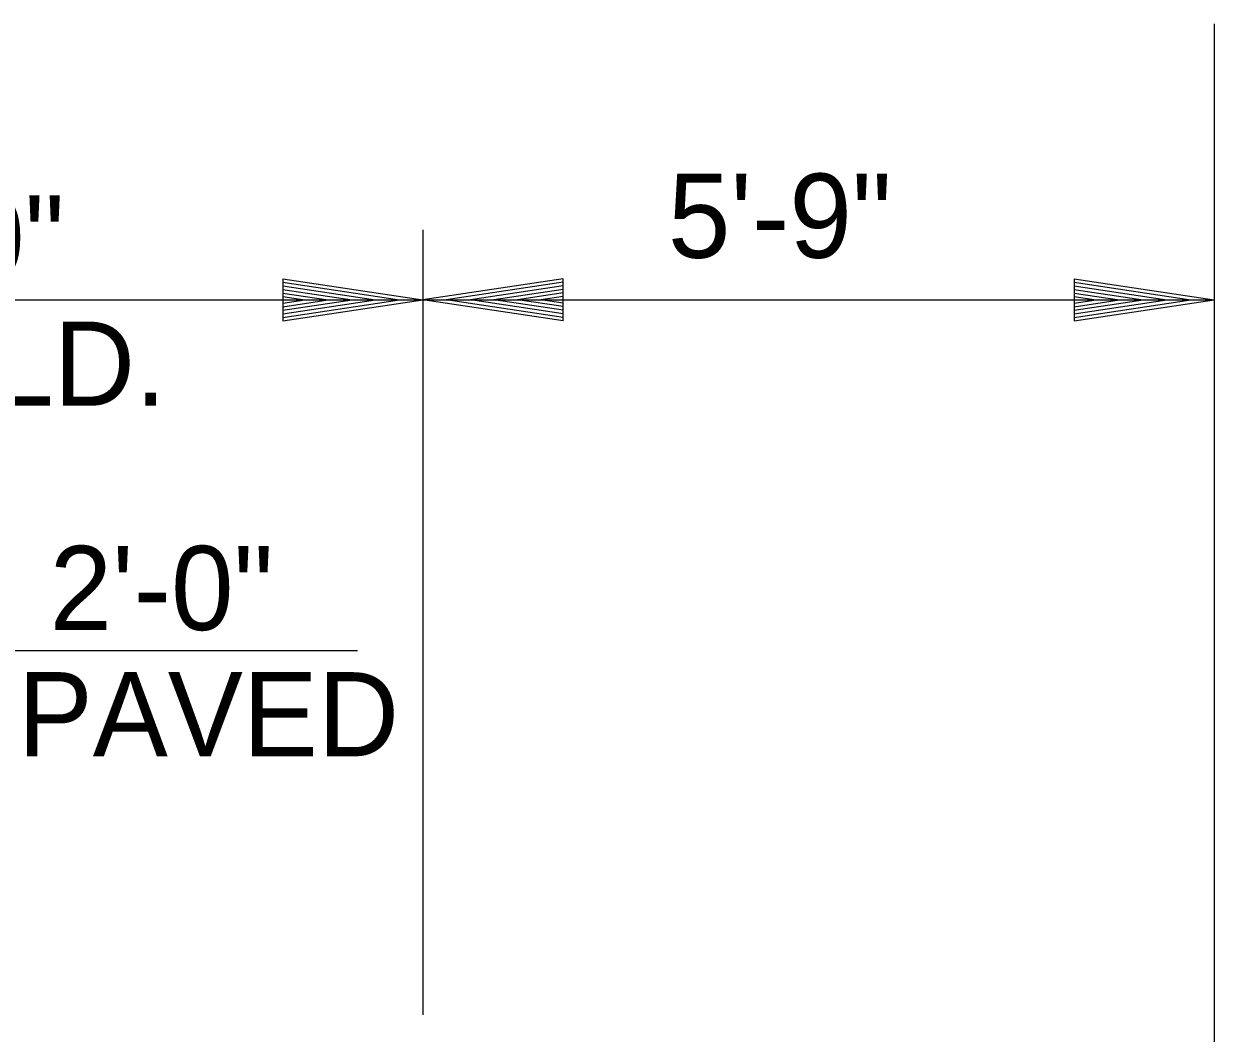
# Model space of a CAD drawing. Extents: x 2263886 to 2266026, y -3122850 to -3121850.
# Drawn here: x 2265523.72 to 2265532.21, y -3122285.19 to -3122277.99 of the extents above; entities that cross this region are included whole.
import ezdxf

# ---------------------------------------------------------------- set-up
doc = ezdxf.new("R2010")
doc.units = 0
doc.layers.add('R_Border Prem', color=7, linetype='Continuous')

msp = doc.modelspace()

# ---------------------------------------------------------------- linework, layer by layer
at = {"layer": 'R_Border Prem'}
for p, q in [((2265532.2124, -3122277.9935), (2265532.2124, -3122286.4733)), ((2265526.568, -3122279.4622), (2265526.568, -3122285.0622)), ((2265525.568, -3122279.8122), (2265526.568, -3122279.9622)), ((2265525.568, -3122279.8122), (2265525.568, -3122280.1122)), ((2265525.568, -3122279.8372), (2265526.401, -3122279.9622)), ((2265525.568, -3122279.8627), (2265526.229, -3122279.9622)), ((2265525.568, -3122279.8877), (2265526.0625, -3122279.9622)), ((2265527.568, -3122279.8122), (2265526.568, -3122279.9622)), ((2265527.568, -3122279.8372), (2265526.735, -3122279.9622)), ((2265527.568, -3122279.8627), (2265526.907, -3122279.9622)), ((2265527.568, -3122279.8877), (2265527.0735, -3122279.9622)), ((2265527.568, -3122280.1122), (2265527.568, -3122279.8122)), ((2265531.2124, -3122279.8122), (2265532.2124, -3122279.9622)), ((2265531.2124, -3122279.8122), (2265531.2124, -3122280.1122)), ((2265531.2124, -3122279.8372), (2265532.0454, -3122279.9622)), ((2265531.2124, -3122279.8627), (2265531.8734, -3122279.9622)), ((2265531.2124, -3122279.8877), (2265531.7069, -3122279.9622)), ((2265520.568, -3122279.9622), (2265526.568, -3122279.9622)), ((2265525.568, -3122279.9137), (2265525.893, -3122279.9622)), ((2265525.568, -3122279.9387), (2265525.726, -3122279.9622)), ((2265525.568, -3122280.1122), (2265526.568, -3122279.9622)), ((2265525.568, -3122280.0112), (2265525.893, -3122279.9622)), ((2265525.568, -3122280.0617), (2265526.229, -3122279.9622)), ((2265525.568, -3122280.0872), (2265526.401, -3122279.9622)), ((2265525.568, -3122280.0367), (2265526.0625, -3122279.9622)), ((2265525.568, -3122279.9857), (2265525.726, -3122279.9622)), ((2265526.568, -3122279.9622), (2265532.2124, -3122279.9622)), ((2265527.568, -3122280.1122), (2265526.568, -3122279.9622)), ((2265527.568, -3122280.0872), (2265526.735, -3122279.9622)), ((2265527.568, -3122280.0617), (2265526.907, -3122279.9622)), ((2265527.568, -3122280.0367), (2265527.0735, -3122279.9622)), ((2265527.568, -3122279.9132), (2265527.243, -3122279.9622)), ((2265527.568, -3122280.0107), (2265527.243, -3122279.9622)), ((2265527.568, -3122279.9387), (2265527.41, -3122279.9622)), ((2265527.568, -3122279.9857), (2265527.41, -3122279.9622)), ((2265531.2124, -3122279.9137), (2265531.5374, -3122279.9622)), ((2265531.2124, -3122279.9387), (2265531.3704, -3122279.9622)), ((2265531.2124, -3122280.1122), (2265532.2124, -3122279.9622)), ((2265531.2124, -3122280.0112), (2265531.5374, -3122279.9622)), ((2265531.2124, -3122280.0617), (2265531.8734, -3122279.9622)), ((2265531.2124, -3122280.0872), (2265532.0454, -3122279.9622)), ((2265531.2124, -3122280.0367), (2265531.7069, -3122279.9622)), ((2265531.2124, -3122279.9857), (2265531.3704, -3122279.9622)), ((2265520.568, -3122282.4622), (2265526.1016, -3122282.4622))]:
    msp.add_line(p, q, dxfattribs=at)

# ---------------------------------------------------------------- texts
msp.add_text('5\'-9"', height=0.6, rotation=360, dxfattribs=at).set_placement((2265528.3154, -3122279.6622))
for s, p in [('6\'-0"', (2265522.4141, -3122279.8171)), ('SHLD.', (2265522.374, -3122280.7171)), ('2\'-0"', (2265523.9048, -3122282.3171)), ('PAVED', (2265523.678, -3122283.2171))]:
    msp.add_text(s, height=0.6, dxfattribs=at).set_placement(p)

doc.saveas('drawing.dxf')
